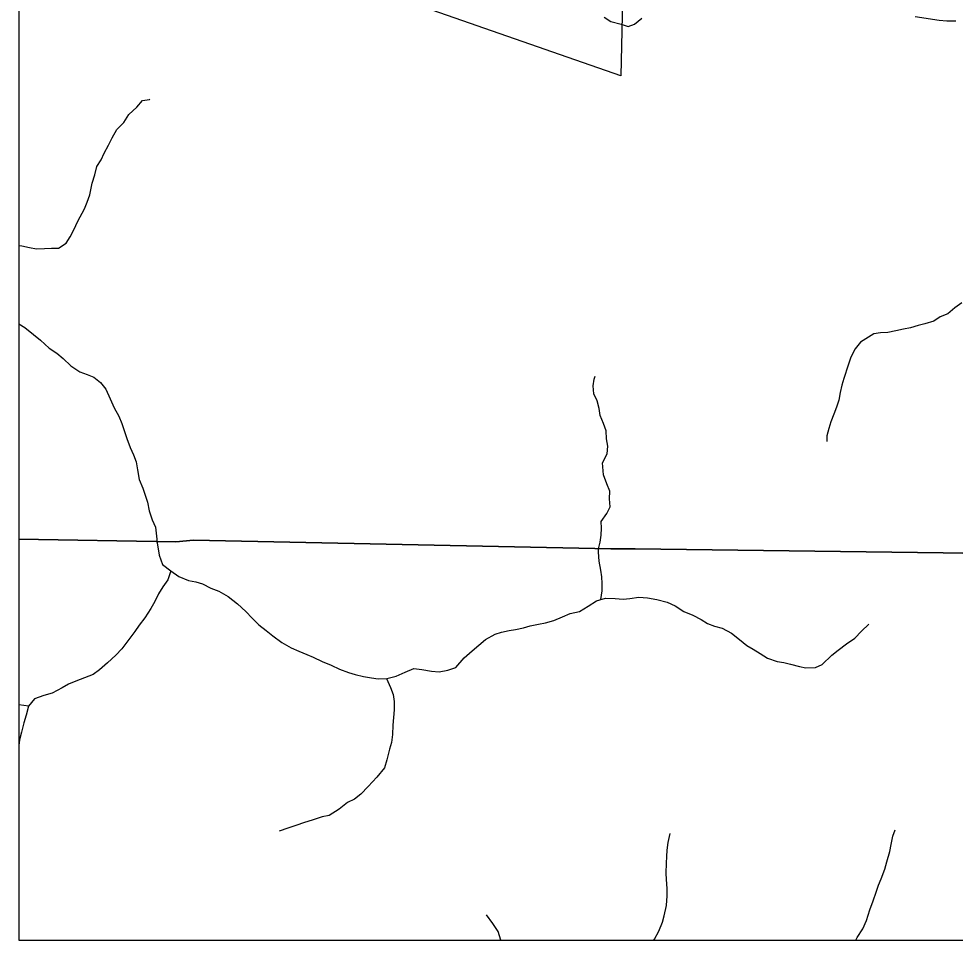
# Model space of a CAD drawing. Extents: x -10 to 158, y 8 to 33.
# Drawn here: x 37.524 to 38.911, y 15.155 to 16.521 of the extents above; entities that cross this region are included whole.
import ezdxf

# ---------------------------------------------------------------- set-up
doc = ezdxf.new("R2010")
doc.units = 0
doc.layers.add('GM_X_Corporation', color=7, linetype='Continuous')
doc.layers.add('GM_X_Minor_River', color=7, linetype='Continuous')

msp = doc.modelspace()

# ---------------------------------------------------------------- linework, layer by layer
at = {"layer": 'GM_X_Corporation'}
for points in [[(37.524, 21.9552), (37.524, 15.7497), (37.7567, 15.7457), (37.7829, 15.7482), (38.4011, 15.7354), (38.4372, 15.735), (38.8933, 15.7292), (39.819, 15.7134), (40.6217, 15.6958), (40.9385, 15.6945), (41.0034, 15.692), (41.0879, 15.6892), (41.1505, 15.6889), (41.3714, 15.6858), (41.4556, 15.685), (41.4573, 15.7877), (41.458, 15.832), (41.4581, 15.8355), (41.4842, 16.8508), (41.4916, 17.5539), (41.5025, 18.3092), (41.5125, 19.0268), (41.5184, 19.3523)], [(37.524, 19.8122), (37.524, 15.7497), (37.7567, 15.7457), (37.7829, 15.7482), (38.4011, 15.7354), (38.4372, 15.735), (38.8933, 15.7292), (39.819, 15.7134), (40.6217, 15.6958), (40.9385, 15.6945), (41.0034, 15.692), (41.0879, 15.6892), (41.1505, 15.6889), (41.3714, 15.6858), (41.4556, 15.685), (41.4573, 15.7877), (41.458, 15.832), (41.4581, 15.8355), (41.4842, 16.8508), (41.4916, 17.5539), (41.5025, 18.3092), (41.5125, 19.0268), (41.5184, 19.3523)]]:
    msp.add_lwpolyline(points, dxfattribs=at)
for points in [[(38.4159, 16.4361), (37.6654, 16.6978), (37.6714, 16.9684), (37.6712, 16.9959), (37.6781, 17.2723), (37.7726, 17.2708), (37.9336, 17.2682), (38.4336, 17.261), (38.4324, 17.2525), (38.4216, 16.7043)], [(37.524, 15.7497), (37.524, 15.1552), (41.4462, 15.1552), (41.4547, 15.4323), (41.4568, 15.5324), (41.4591, 15.5415), (41.4556, 15.685), (41.3714, 15.6858), (41.1505, 15.6889), (41.0879, 15.6892), (41.0034, 15.692), (40.9385, 15.6945), (40.6217, 15.6958), (39.819, 15.7134), (38.8933, 15.7292), (38.4372, 15.735), (38.4011, 15.7354), (37.7829, 15.7482), (37.7567, 15.7457)], [(37.524, 15.7497), (37.524, 15.1552), (41.4462, 15.1552), (41.4547, 15.4323), (41.4568, 15.5324), (41.4591, 15.5415), (41.4556, 15.685), (41.3714, 15.6858), (41.1505, 15.6889), (41.0879, 15.6892), (41.0034, 15.692), (40.9385, 15.6945), (40.6217, 15.6958), (39.819, 15.7134), (38.8933, 15.7292), (38.4372, 15.735), (38.4011, 15.7354), (37.7829, 15.7482), (37.7567, 15.7457)]]:
    msp.add_lwpolyline(points, close=True, dxfattribs=at)
at = {"layer": 'GM_X_Minor_River'}
msp.add_line((37.5388, 15.5022), (37.524, 15.5041), dxfattribs=at)
for points in [[(38.3911, 16.5227), (38.401, 16.5167), (38.4162, 16.5127), (38.4265, 16.5091), (38.4363, 16.5126), (38.4468, 16.5214)], [(38.8516, 16.5238), (38.8873, 16.5182), (38.8986, 16.5176), (38.9119, 16.5174)], [(37.524, 16.1844), (37.5284, 16.1843), (37.5397, 16.1814), (37.5504, 16.1796), (37.5621, 16.1802), (37.5723, 16.1807), (37.5829, 16.1808), (37.5942, 16.1878), (37.6001, 16.1973), (37.6057, 16.2077), (37.6116, 16.2206), (37.6213, 16.239), (37.6253, 16.2489), (37.6294, 16.2596), (37.633, 16.2771), (37.6367, 16.2892), (37.6399, 16.3014), (37.6459, 16.3114), (37.6503, 16.3213), (37.657, 16.3331), (37.6626, 16.3442), (37.6693, 16.3564), (37.6798, 16.3668), (37.6869, 16.3787), (37.6989, 16.3894), (37.7071, 16.3994), (37.7177, 16.4011), (37.7184, 16.4018)], [(38.921, 16.0994), (38.9105, 16.092), (38.9, 16.0832), (38.889, 16.0789), (38.8793, 16.0723), (38.8664, 16.0683), (38.8563, 16.0659), (38.8449, 16.0624), (38.8347, 16.0607), (38.823, 16.0583), (38.8113, 16.0555), (38.8004, 16.055), (38.7905, 16.0537), (38.771, 16.0413), (38.7631, 16.0314), (38.7564, 16.0191), (38.7528, 16.0073), (38.7462, 15.9875), (38.7432, 15.9776), (38.7407, 15.967), (38.7386, 15.9552), (38.7353, 15.9449), (38.7312, 15.9346), (38.7271, 15.9235), (38.7242, 15.9132), (38.7209, 15.9026), (38.721, 15.8942)], [(37.524, 16.0687), (37.533, 16.0629), (37.546, 16.0528), (37.5563, 16.0442), (37.5689, 16.0326), (37.5803, 16.0252), (37.5898, 16.0173), (37.6013, 16.0065), (37.6146, 15.9972), (37.6253, 15.9935), (37.6352, 15.9895), (37.6451, 15.9816), (37.6531, 15.9718), (37.6593, 15.9575), (37.6655, 15.9443), (37.6721, 15.9315), (37.6767, 15.9209), (37.6806, 15.9088), (37.6841, 15.8986), (37.6892, 15.8854), (37.6938, 15.8745), (37.6977, 15.8639), (37.6997, 15.8521), (37.7025, 15.8381), (37.7076, 15.8249), (37.7115, 15.8147)], [(38.383, 15.7354), (38.3851, 15.7452), (38.3867, 15.7554), (38.387, 15.7656), (38.3869, 15.7758), (38.3952, 15.7873), (38.4, 15.7972), (38.3991, 15.809), (38.3997, 15.8207), (38.3951, 15.8317), (38.3904, 15.8449), (38.3887, 15.8627), (38.3954, 15.8757), (38.3964, 15.8875), (38.3948, 15.8981), (38.3943, 15.9102), (38.39, 15.9208), (38.385, 15.9325), (38.3837, 15.9431), (38.381, 15.9545), (38.3759, 15.965), (38.3747, 15.9768), (38.3765, 15.9867), (38.3776, 15.9912)], [(37.7115, 15.8147), (37.7146, 15.8045), (37.7174, 15.7913), (37.7217, 15.778), (37.7267, 15.7675), (37.7285, 15.7494), (37.7288, 15.7442)], [(37.7288, 15.7442), (37.7318, 15.7258), (37.7368, 15.7118), (37.7493, 15.7027), (37.7611, 15.6944), (37.7755, 15.6883), (37.7865, 15.6861), (37.7964, 15.6831), (37.8086, 15.6771), (37.8203, 15.6722), (37.8344, 15.6646), (37.8481, 15.6537), (37.8606, 15.6423), (37.8698, 15.6325), (37.8797, 15.6226), (37.8907, 15.6143), (37.9006, 15.6064), (37.9139, 15.5962), (37.9275, 15.5886), (37.9389, 15.5837), (37.9507, 15.5784), (37.9602, 15.5747), (37.9735, 15.5683), (37.9868, 15.5626), (37.999, 15.557), (38.0126, 15.5521), (38.0221, 15.5491), (38.0347, 15.5461), (38.0464, 15.5442), (38.0563, 15.5427), (38.0692, 15.5428), (38.0832, 15.5466), (38.0965, 15.5524), (38.1094, 15.5577), (38.1211, 15.5566), (38.1356, 15.554), (38.1466, 15.5529), (38.1598, 15.5552), (38.1712, 15.5591), (38.1837, 15.5736), (38.1954, 15.5842), (38.2057, 15.5922), (38.2155, 15.601), (38.2295, 15.6087), (38.239, 15.6117), (38.2504, 15.6141), (38.2599, 15.6156), (38.2716, 15.6179), (38.2815, 15.621), (38.294, 15.6233), (38.3042, 15.6256), (38.3168, 15.6291), (38.3296, 15.6345), (38.341, 15.6391), (38.3547, 15.6425), (38.3676, 15.6502), (38.3797, 15.6582), (38.3929, 15.662), (38.4074, 15.6617), (38.4191, 15.6606), (38.429, 15.6614), (38.4426, 15.6637), (38.4556, 15.6626), (38.4692, 15.66), (38.4844, 15.6559), (38.4962, 15.6506), (38.5091, 15.6423), (38.5224, 15.637), (38.5349, 15.6306), (38.5444, 15.6246), (38.5547, 15.6208), (38.5661, 15.6174), (38.5798, 15.6103), (38.5915, 15.6008), (38.6026, 15.5917), (38.6121, 15.5864), (38.6223, 15.58), (38.6333, 15.5732), (38.6474, 15.5683), (38.6573, 15.5665), (38.6671, 15.5642), (38.6804, 15.5608), (38.6899, 15.559), (38.7043, 15.5594), (38.7142, 15.5636), (38.7282, 15.5777), (38.7377, 15.585), (38.7502, 15.5945), (38.7627, 15.6029), (38.7725, 15.6132), (38.7831, 15.6235)], [(38.3864, 15.6601), (38.388, 15.673), (38.3883, 15.6837), (38.3876, 15.6939), (38.386, 15.7034), (38.3837, 15.7171), (38.3829, 15.73), (38.383, 15.7354)], [(37.7495, 15.7026), (37.7448, 15.6894), (37.7372, 15.6787), (37.7312, 15.6684), (37.7255, 15.657), (37.7195, 15.6468), (37.7108, 15.6327), (37.7025, 15.622), (37.696, 15.6125), (37.6858, 15.5988), (37.6767, 15.587), (37.6677, 15.5774), (37.6555, 15.5664), (37.6434, 15.5561), (37.634, 15.5488), (37.6214, 15.5442), (37.6086, 15.5393), (37.5976, 15.5347), (37.5881, 15.5293), (37.5733, 15.5213), (37.5612, 15.5178), (37.5475, 15.5128), (37.5384, 15.5018), (37.5351, 15.4889), (37.5317, 15.4775), (37.5279, 15.4634), (37.5253, 15.4524), (37.524, 15.4437)], [(38.0688, 15.5428), (38.0749, 15.5299), (38.0787, 15.5193), (38.0799, 15.509), (38.0799, 15.4968), (38.0792, 15.4851), (38.0781, 15.474), (38.0774, 15.46), (38.0762, 15.4482), (38.0732, 15.4383), (38.0691, 15.4224), (38.0657, 15.4106), (38.0544, 15.3969), (38.0415, 15.3831), (38.0309, 15.3717), (38.0214, 15.3644), (38.0112, 15.3595), (37.9987, 15.3492), (37.9836, 15.34), (37.9733, 15.3381), (37.96, 15.3335), (37.9456, 15.3292), (37.9358, 15.3258), (37.9225, 15.3212), (37.9096, 15.3166)], [(38.7641, 15.1552), (38.7657, 15.1592), (38.7743, 15.1721), (38.7796, 15.1847), (38.7849, 15.2003), (38.7898, 15.2136), (38.7939, 15.2265), (38.7977, 15.2368), (38.8015, 15.2463), (38.8068, 15.2604), (38.8098, 15.2714), (38.8143, 15.2866), (38.8165, 15.2969), (38.8188, 15.3094), (38.8222, 15.319)], [(38.4647, 15.1552), (38.4655, 15.1567), (38.4719, 15.1688), (38.4776, 15.1818), (38.4802, 15.1913), (38.4836, 15.2065), (38.4847, 15.2209), (38.4843, 15.2319), (38.4835, 15.2452), (38.4831, 15.2547), (38.4835, 15.2696), (38.4838, 15.2791), (38.4845, 15.2889), (38.486, 15.3003), (38.489, 15.3136)], [(38.2382, 15.1552), (38.234, 15.168), (38.2264, 15.1802), (38.2169, 15.193)]]:
    msp.add_lwpolyline(points, dxfattribs=at)

doc.saveas('drawing.dxf')
